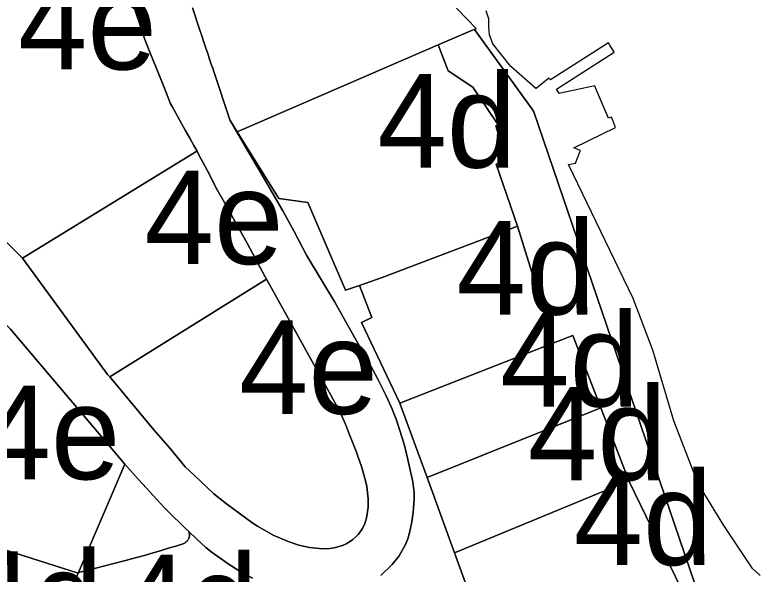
# Model space of a CAD drawing. Extents: x 598968 to 613553, y 4409678 to 4430833.
# Drawn here: x 609151.7 to 609247.4, y 4416667.1 to 4416738.9 of the extents above; entities that cross this region are included whole.
import ezdxf

# ---------------------------------------------------------------- set-up
doc = ezdxf.new("R2010")
doc.units = 0
for name, color, linetype in [('1', 7, 'Continuous'), ('4d. Sector de consolidació - ANNEX III A', 7, 'Continuous'), ('4e. Sector de consolidació - ANNEX III A', 7, 'Continuous')]:
    doc.layers.add(name, color=color, linetype=linetype)

msp = doc.modelspace()

# ---------------------------------------------------------------- linework, layer by layer
at = {"layer": '1'}
for points in [[(609166.2683, 4416742.4243), (609167.3477, 4416738.8154), (609167.4839, 4416738.3788), (609167.9328, 4416737.0281), (609168.0061, 4416736.814), (609168.0762, 4416736.61), (609168.3685, 4416735.7756), (609169.0757, 4416733.9074), (609169.7568, 4416732.2385), (609170.6948, 4416729.95), (609171.3822, 4416728.1856), (609171.5212, 4416727.8351), (609171.6309, 4416727.6003), (609171.8685, 4416727.159), (609172.5766, 4416725.8994), (609173.5422, 4416724.1378), (609174.1223, 4416723.0812), (609174.6498, 4416722.1436), (609175.0623, 4416721.4186), (609175.0663, 4416721.4115), (609175.3592, 4416720.8889), (609176.3534, 4416718.9954), (609177.6652, 4416716.4588), (609178.4483, 4416715.0437), (609181.5477, 4416709.5362), (609182.2043, 4416708.3352), (609183.8167, 4416705.2881), (609183.996, 4416704.9903), (609184.1538, 4416704.6768), (609193.3536, 4416688.1071), (609194.1305, 4416686.3689), (609194.541, 4416685.3704), (609195.539, 4416682.7852), (609195.7302, 4416682.2786), (609196.1942, 4416680.9361), (609196.6873, 4416679.2982), (609196.8799, 4416678.3963), (609197.0593, 4416676.7802), (609197.0472, 4416675.7182), (609196.8193, 4416674.3144), (609196.6121, 4416673.6318), (609196.3119, 4416672.9849), (609195.9498, 4416672.4321), (609195.7535, 4416672.2131), (609195.5087, 4416671.9401), (609195.0908, 4416671.5769), (609194.6397, 4416671.2561), (609194.2138, 4416671.0154), (609193.764, 4416670.8232), (609193.7502, 4416670.8188), (609192.6896, 4416670.506), (609191.8822, 4416670.3927), (609190.7613, 4416670.3999), (609189.5262, 4416670.5524), (609188.1446, 4416670.8658), (609186.7756, 4416671.3081), (609184.8411, 4416672.1507), (609182.85, 4416673.2762), (609182.1209, 4416673.7678), (609178.8436, 4416676.1507), (609177.245, 4416677.4426), (609174.7435, 4416679.7787), (609173.5358, 4416680.9092), (609171.6126, 4416683.2402), (609169.5247, 4416685.6406), (609169.5132, 4416685.6541), (609163.8567, 4416692.4454), (609163.5422, 4416692.7781), (609152.662, 4416707.6824), (609144.1315, 4416716.2699)], [(609198.6648, 4416666.9643), (609200.1269, 4416668.3465), (609201.0293, 4416669.4859), (609201.8406, 4416670.9541), (609202.1303, 4416671.6805), (609202.3554, 4416672.4294), (609202.6692, 4416673.857), (609202.8473, 4416675.0652), (609202.9748, 4416676.7661), (609202.953, 4416677.6174), (609202.7704, 4416678.9593), (609202.3292, 4416681.0857), (609201.8776, 4416682.9496), (609201.6222, 4416683.924), (609201.1338, 4416685.5731), (609200.6412, 4416687.0146), (609200.041, 4416688.5323), (609199.3236, 4416690.1132), (609198.2722, 4416692.2279), (609197.6215, 4416693.4405), (609196.6254, 4416695.2089), (609195.56, 4416697.0941), (609194.1867, 4416699.5171), (609192.7586, 4416702.0313), (609191.0132, 4416704.9637), (609189.1491, 4416708.0869), (609187.5263, 4416711.0936), (609186.0703, 4416713.7724), (609185.9595, 4416713.9633), (609182.9468, 4416719.1474), (609181.6417, 4416721.3895), (609179.2788, 4416725.439), (609177.2102, 4416731.6734), (609177.1952, 4416731.7181), (609177.1659, 4416731.8051), (609177.1178, 4416731.9486), (609177.0459, 4416732.1627), (609176.9456, 4416732.4614), (609176.8122, 4416732.859), (609176.6424, 4416733.3648), (609176.4395, 4416733.9697), (609176.2083, 4416734.66), (609175.9535, 4416735.422), (609175.6799, 4416736.2416), (609175.3923, 4416737.1055), (609175.0954, 4416737.9997), (609174.7941, 4416738.9104), (609174.4931, 4416739.8237)], [(609208.3815, 4416739.7933), (609209.7518, 4416738.3668), (609210.9112, 4416737.16), (609210.6931, 4416737.0658), (609218.1097, 4416726.8151), (609218.3502, 4416726.4827), (609243.2837, 4416653.3648)], [(609247.4062, 4416666.95), (609246.4462, 4416667.87), (609242.7462, 4416673.3597), (609239.8463, 4416678.1194), (609239.0963, 4416679.6394), (609236.3364, 4416686.7891), (609233.6164, 4416695.8688), (609231.0864, 4416702.5185), (609222.8064, 4416719.7078), (609223.7065, 4416719.8978), (609224.303, 4416721.4469), (609224.3264, 4416721.5078), (609223.9079, 4416721.6772), (609223.4864, 4416721.8478), (609228.8364, 4416724.4579), (609228.4368, 4416725.5078), (609228.3263, 4416725.7978), (609228.1459, 4416725.7377), (609227.9363, 4416725.6678), (609226.2767, 4416729.5496), (609226.1664, 4416729.8076), (609221.7744, 4416728.8829), (609221.6064, 4416728.8475), (609221.2565, 4416729.3875), (609228.6763, 4416734.1276), (609228.1081, 4416735.0171), (609227.9162, 4416735.3175), (609220.4965, 4416730.5874), (609220.2764, 4416730.7974), (609218.6493, 4416729.4917), (609218.6065, 4416729.4574), (609215.3766, 4416732.3072), (609213.0566, 4416735.227), (609212.6566, 4416736.367), (609212.5566, 4416737.407), (609212.5366, 4416738.4169), (609212.1966, 4416739.4468)], [(609243.2837, 4416653.3648), (609218.3502, 4416726.4827), (609218.1097, 4416726.8151), (609210.6931, 4416737.0658), (609210.6862, 4416737.0628), (609210.6885, 4416737.0606), (609210.6556, 4416737.0496), (609210.2541, 4416736.8761), (609206.0469, 4416735.0577), (609207.3382, 4416731.7488), (609210.4965, 4416729.6377), (609213.7428, 4416724.7882), (609213.4473, 4416724.6905), (609214.6914, 4416720.562), (609214.7783, 4416720.2738), (609213.5091, 4416719.7723), (609216.2339, 4416711.8097), (609216.2378, 4416711.8111), (609220.9111, 4416696.8139), (609223.3615, 4416697.7693), (609226.9305, 4416688.4699), (609230.537, 4416679.0929), (609238.7709, 4416662.1912)], [(609212.6258, 4416657.4927), (609208.1317, 4416669.8549), (609204.6184, 4416679.5189), (609201.1854, 4416688.9622), (609201.1208, 4416689.098), (609196.1954, 4416699.4435), (609197.5334, 4416700.0837), (609195.9186, 4416704.1912), (609194.1291, 4416703.5768), (609189.3218, 4416714.8341), (609185.5652, 4416715.3722), (609180.2379, 4416723.9031), (609179.2788, 4416725.439), (609181.6417, 4416721.3895), (609182.9468, 4416719.1474), (609185.9595, 4416713.9633), (609186.0703, 4416713.7724), (609187.5263, 4416711.0936), (609189.1491, 4416708.0869), (609191.0132, 4416704.9637), (609192.7586, 4416702.0313), (609194.1867, 4416699.5171), (609195.56, 4416697.0941), (609196.6254, 4416695.2089), (609197.6215, 4416693.4405), (609198.2722, 4416692.2279), (609199.3236, 4416690.1132), (609200.041, 4416688.5323), (609200.6412, 4416687.0146), (609201.1338, 4416685.5731), (609201.6222, 4416683.924), (609201.8776, 4416682.9496), (609202.3292, 4416681.0857), (609202.7704, 4416678.9593), (609202.953, 4416677.6174), (609202.9748, 4416676.7661), (609202.8473, 4416675.0652), (609202.6692, 4416673.857), (609202.3554, 4416672.4294), (609202.1303, 4416671.6805), (609201.8406, 4416670.9541), (609201.0293, 4416669.4859), (609200.1269, 4416668.3465), (609198.6648, 4416666.9643)], [(609151.121, 4416698.5913), (609165.7802, 4416681.2341), (609167.548, 4416679.2756), (609168.5704, 4416678.1544), (609170.7933, 4416675.7324), (609170.8521, 4416675.6675), (609171.2712, 4416675.2401), (609173.5804, 4416672.991), (609174.0016, 4416672.5852), (609175.0425, 4416671.6008), (609176.1873, 4416670.5526), (609177.0063, 4416669.8864), (609179.0591, 4416668.4373), (609180.6073, 4416667.4661), (609182.1896, 4416666.6204)], [(609182.1896, 4416666.6204), (609180.6073, 4416667.4661), (609179.0591, 4416668.4373), (609177.0063, 4416669.8864), (609176.1873, 4416670.5526), (609175.0425, 4416671.6008), (609174.0016, 4416672.5852), (609174.0197, 4416672.5378), (609174.0498, 4416672.4365), (609174.0716, 4416672.3329), (609174.0847, 4416672.2286), (609174.089, 4416672.1253), (609174.084, 4416672.0246), (609174.0697, 4416671.9279), (609174.0468, 4416671.8355), (609174.0162, 4416671.7476), (609173.9788, 4416671.6643), (609173.9355, 4416671.5856), (609173.8871, 4416671.5118), (609173.8347, 4416671.4427), (609173.779, 4416671.3787), (609173.7207, 4416671.3197), (609173.6589, 4416671.265), (609173.5925, 4416671.2141), (609173.5204, 4416671.1664), (609173.4414, 4416671.121), (609173.3543, 4416671.0774), (609173.2581, 4416671.035), (609173.1515, 4416670.9929), (609173.0317, 4416670.9501), (609172.8883, 4416670.9028), (609172.7094, 4416670.8469), (609172.4827, 4416670.7783), (609172.1963, 4416670.6926), (609171.8382, 4416670.5858), (609171.3961, 4416670.4537), (609170.8581, 4416670.292), (609170.2088, 4416670.0964), (609169.4189, 4416669.8621), (609168.4563, 4416669.584), (609167.2884, 4416669.2572), (609165.8829, 4416668.8765), (609164.2074, 4416668.437), (609162.2296, 4416667.9337), (609159.8357, 4416667.3415), (609159.7905, 4416667.2359), (609158.3194, 4416663.8412)]]:
    msp.add_lwpolyline(points, dxfattribs=at)
msp.add_lwpolyline([(609174.0016, 4416672.5852), (609173.5804, 4416672.991), (609171.2712, 4416675.2401), (609170.8521, 4416675.6675), (609170.7933, 4416675.7324), (609168.5704, 4416678.1544), (609167.548, 4416679.2756), (609165.7802, 4416681.2341), (609159.8357, 4416667.3415), (609162.2296, 4416667.9337), (609164.2074, 4416668.437), (609165.8829, 4416668.8765), (609167.2884, 4416669.2572), (609168.4563, 4416669.584), (609169.4189, 4416669.8621), (609170.2088, 4416670.0964), (609170.8581, 4416670.292), (609171.3961, 4416670.4537), (609171.8382, 4416670.5858), (609172.1963, 4416670.6926), (609172.4827, 4416670.7783), (609172.7094, 4416670.8469), (609172.8883, 4416670.9028), (609173.0317, 4416670.9501), (609173.1515, 4416670.9929), (609173.2581, 4416671.035), (609173.3543, 4416671.0774), (609173.4414, 4416671.121), (609173.5204, 4416671.1664), (609173.5925, 4416671.2141), (609173.6589, 4416671.265), (609173.7207, 4416671.3197), (609173.779, 4416671.3787), (609173.8347, 4416671.4427), (609173.8871, 4416671.5118), (609173.9355, 4416671.5856), (609173.9788, 4416671.6643), (609174.0162, 4416671.7476), (609174.0468, 4416671.8355), (609174.0697, 4416671.9279), (609174.084, 4416672.0246), (609174.089, 4416672.1253), (609174.0847, 4416672.2286), (609174.0716, 4416672.3329), (609174.0498, 4416672.4365), (609174.0197, 4416672.5378)], close=True, dxfattribs=at)
at = {"layer": '4d. Sector de consolidació - ANNEX III A'}
for points in [[(609174.4931, 4416739.8237), (609174.7941, 4416738.9104), (609175.0954, 4416737.9997), (609175.3923, 4416737.1055), (609175.6799, 4416736.2416), (609175.9535, 4416735.422), (609176.2083, 4416734.66), (609176.4395, 4416733.9697), (609176.6424, 4416733.3648), (609176.8122, 4416732.859), (609176.9456, 4416732.4614), (609177.0459, 4416732.1627), (609177.1178, 4416731.9486), (609177.1659, 4416731.8051), (609177.1952, 4416731.7181), (609177.2102, 4416731.6734), (609179.2788, 4416725.439), (609180.2379, 4416723.9031), (609206.0469, 4416735.0577), (609210.2541, 4416736.8761), (609210.6556, 4416737.0496), (609210.6885, 4416737.0606), (609210.6862, 4416737.0628), (609210.6931, 4416737.0658), (609210.9112, 4416737.16), (609209.7518, 4416738.3668), (609208.3815, 4416739.7933)], [(609150.9485, 4416644.6272), (609152.0685, 4416644.2773), (609153.2784, 4416644.0074), (609154.9569, 4416643.7686), (609155.7384, 4416643.6574), (609158.6084, 4416642.9176), (609159.6784, 4416642.5276), (609160.7583, 4416642.0076), (609161.4057, 4416641.5827), (609166.0243, 4416640.0171), (609165.7612, 4416641.4267), (609164.8991, 4416646.0467), (609164.6682, 4416647.2838), (609164.2479, 4416649.277), (609163.8604, 4416650.8955), (609163.6043, 4416651.6164), (609163.1116, 4416652.033), (609155.3768, 4416654.7624), (609156.0949, 4416658.7074), (609158.3194, 4416663.8412), (609159.7905, 4416667.2359), (609150.7867, 4416670.1141)]]:
    msp.add_lwpolyline(points, dxfattribs=at)
for points in [[(609216.2339, 4416711.8097), (609213.5091, 4416719.7723), (609214.7783, 4416720.2738), (609214.6914, 4416720.562), (609213.4473, 4416724.6905), (609213.7428, 4416724.7882), (609210.4965, 4416729.6377), (609207.3382, 4416731.7488), (609206.0469, 4416735.0577), (609180.2379, 4416723.9031), (609185.5652, 4416715.3722), (609189.3218, 4416714.8341), (609194.1291, 4416703.5768), (609195.9186, 4416704.1912), (609198.8502, 4416705.1979)], [(609220.9111, 4416696.8139), (609216.2378, 4416711.8111), (609216.2339, 4416711.8097), (609198.8502, 4416705.1979), (609195.9186, 4416704.1912), (609197.5334, 4416700.0837), (609196.1954, 4416699.4435), (609201.1208, 4416689.098), (609214.5547, 4416694.3356)], [(609226.9305, 4416688.4699), (609223.3615, 4416697.7693), (609220.9111, 4416696.8139), (609214.5547, 4416694.3356), (609201.1208, 4416689.098), (609201.1854, 4416688.9622), (609204.6184, 4416679.5189)], [(609230.537, 4416679.0929), (609226.9305, 4416688.4699), (609204.6184, 4416679.5189), (609208.1317, 4416669.8549)], [(609238.7709, 4416662.1912), (609230.537, 4416679.0929), (609208.1317, 4416669.8549), (609212.6258, 4416657.4927), (609218.7755, 4416657.5506), (609221.6754, 4416657.578)]]:
    msp.add_lwpolyline(points, close=True, dxfattribs=at)
at = {"layer": '4e. Sector de consolidació - ANNEX III A'}
msp.add_lwpolyline([(609144.1315, 4416716.2699), (609152.662, 4416707.6824), (609175.0502, 4416721.4112), (609175.0623, 4416721.4186), (609174.6498, 4416722.1436), (609174.1223, 4416723.0812), (609173.5422, 4416724.1378), (609172.5766, 4416725.8994), (609171.8685, 4416727.159), (609171.6309, 4416727.6003), (609171.5212, 4416727.8351), (609171.3822, 4416728.1856), (609170.6948, 4416729.95), (609169.7568, 4416732.2385), (609169.0757, 4416733.9074), (609168.3685, 4416735.7756), (609168.0762, 4416736.61), (609168.0061, 4416736.814), (609167.9328, 4416737.0281), (609167.4839, 4416738.3788), (609167.3477, 4416738.8154), (609166.2683, 4416742.4243)], dxfattribs=at)
for points in [[(609183.996, 4416704.9903), (609183.8167, 4416705.2881), (609182.2043, 4416708.3352), (609181.5477, 4416709.5362), (609178.4483, 4416715.0437), (609177.6652, 4416716.4588), (609176.3534, 4416718.9954), (609175.3592, 4416720.8889), (609175.0663, 4416721.4115), (609175.0623, 4416721.4186), (609175.0502, 4416721.4112), (609152.662, 4416707.6824), (609163.5422, 4416692.7781), (609163.8567, 4416692.4454), (609183.9838, 4416704.9827)], [(609163.8567, 4416692.4454), (609169.5132, 4416685.6541), (609169.5247, 4416685.6406), (609171.6126, 4416683.2402), (609173.5358, 4416680.9092), (609174.7435, 4416679.7787), (609177.245, 4416677.4426), (609178.8436, 4416676.1507), (609182.1209, 4416673.7678), (609182.85, 4416673.2762), (609184.8411, 4416672.1507), (609186.7756, 4416671.3081), (609188.1446, 4416670.8658), (609189.5262, 4416670.5524), (609190.7613, 4416670.3999), (609191.8822, 4416670.3927), (609192.6896, 4416670.506), (609193.7502, 4416670.8188), (609193.764, 4416670.8232), (609194.2138, 4416671.0154), (609194.6397, 4416671.2561), (609195.0908, 4416671.5769), (609195.5087, 4416671.9401), (609195.7535, 4416672.2131), (609195.9498, 4416672.4321), (609196.3119, 4416672.9849), (609196.6121, 4416673.6318), (609196.8193, 4416674.3144), (609197.0472, 4416675.7182), (609197.0593, 4416676.7802), (609196.8799, 4416678.3963), (609196.6873, 4416679.2982), (609196.1942, 4416680.9361), (609195.7302, 4416682.2786), (609195.539, 4416682.7852), (609194.541, 4416685.3704), (609194.1305, 4416686.3689), (609193.3536, 4416688.1071), (609184.1538, 4416704.6768), (609183.996, 4416704.9903), (609183.9838, 4416704.9827)], [(609165.7802, 4416681.2341), (609151.121, 4416698.5913), (609150.3809, 4416699.2912), (609145.8823, 4416692.1897), (609134.3105, 4416673.9228), (609132.9667, 4416674.4874), (609132.3714, 4416672.5419), (609132.0552, 4416671.5087), (609128.949, 4416659.5966), (609129.8028, 4416659.327), (609130.9442, 4416663.8542), (609131.8555, 4416663.7397), (609135.0631, 4416673.1021), (609136.8633, 4416676.0839), (609150.7867, 4416670.1141), (609159.7905, 4416667.2359), (609159.8357, 4416667.3415)]]:
    msp.add_lwpolyline(points, close=True, dxfattribs=at)

# ---------------------------------------------------------------- texts
at = {"layer": '4d. Sector de consolidació - ANNEX III A'}
for p in [(609198.2359, 4416719.3173), (609208.4149, 4416700.4545), (609214.0256, 4416688.6441), (609217.5777, 4416679.1624), (609223.4513, 4416668.2928), (609145.107, 4416658.0505), (609165.0222, 4416657.6462)]:
    msp.add_text('4d', height=12, dxfattribs=at).set_placement(p)
at = {"layer": '4e. Sector de consolidació - ANNEX III A'}
for p in [(609152.0613, 4416731.9132), (609168.329, 4416706.932), (609180.458, 4416687.6915), (609147.3646, 4416679.3091)]:
    msp.add_text('4e', height=12, dxfattribs=at).set_placement(p)

doc.saveas('drawing.dxf')
